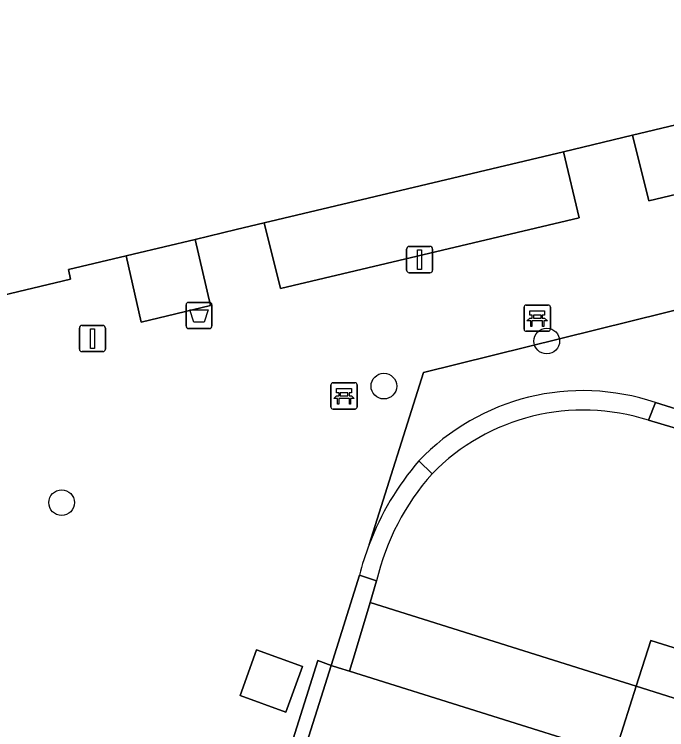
# Model space of a CAD drawing. Extents: x 160675 to 161153, y 383241 to 383714.
# Drawn here: x 161053 to 161077.86, y 383468.36 to 383495.63 of the extents above; entities that cross this region are included whole.
import ezdxf

# ---------------------------------------------------------------- set-up
doc = ezdxf.new("R2010")
doc.units = 0
for name, color, linetype in [('IMGEO_Afvalbak', 7, 'Continuous'), ('IMGEO_Bank', 7, 'Continuous'), ('IMGEO_Boom', 7, 'Continuous'), ('IMGEO_Fietspad_gesloten', 7, 'Continuous'), ('IMGEO_Grasland_overig', 7, 'Continuous'), ('IMGEO_Groenvoorziening', 7, 'Continuous'), ('IMGEO_Haag', 7, 'Continuous'), ('IMGEO_Lichtmast', 7, 'Continuous'), ('IMGEO_Pand', 7, 'Continuous'), ('IMGEO_Rijbaan_lokaal_open', 7, 'Continuous'), ('IMGEO_Terreindeel_gesloten', 7, 'Continuous'), ('IMGEO_Terreindeel_open', 7, 'Continuous'), ('IMGEO_Voetpad_open', 7, 'Continuous')]:
    doc.layers.add(name, color=color, linetype=linetype)

msp = doc.modelspace()

# ---------------------------------------------------------------- linework, layer by layer
at = {"layer": 'IMGEO_Afvalbak'}
for p, q in [((161059.543, 383483.752), (161059.543, 383484.552)), ((161059.543, 383484.552), (161059.543, 383483.752)), ((161059.643, 383484.652), (161060.433, 383484.652)), ((161060.433, 383484.652), (161059.643, 383484.652)), ((161060.533, 383484.552), (161060.533, 383483.752)), ((161060.533, 383483.752), (161060.533, 383484.552)), ((161060.433, 383483.652), (161059.643, 383483.652)), ((161059.643, 383483.652), (161060.433, 383483.652))]:
    msp.add_line(p, q, dxfattribs=at)
msp.add_lwpolyline([(161059.686, 383484.366), (161060.39, 383484.366), (161060.241, 383483.896), (161059.835, 383483.896), (161059.686, 383484.366)], dxfattribs=at)
for centre, start, end in [((161059.643, 383484.552), 90, 180), ((161059.643, 383484.552), 90, 180), ((161060.433, 383484.552), 0, 90), ((161060.433, 383484.552), 360, 90), ((161059.643, 383483.752), 180, 270), ((161059.643, 383483.752), 180, 270), ((161060.433, 383483.752), 270, 0), ((161060.433, 383483.752), 270, 0)]:
    msp.add_arc(centre, 0.1, start, end, dxfattribs=at)
at = {"layer": 'IMGEO_Bank'}
for p, q in [((161072.427, 383483.625), (161072.427, 383484.466)), ((161072.427, 383484.466), (161072.427, 383483.625)), ((161072.502, 383484.55), (161073.343, 383484.55)), ((161073.343, 383484.55), (161072.502, 383484.55)), ((161073.427, 383484.475), (161073.427, 383483.634)), ((161073.427, 383483.634), (161073.427, 383484.475)), ((161073.124, 383483.948), (161072.731, 383483.948)), ((161072.736, 383484.056), (161072.736, 383484.162)), ((161072.78, 383484.162), (161072.78, 383484.056)), ((161073.068, 383484.168), (161072.786, 383484.168)), ((161072.786, 383484.05), (161073.068, 383484.05)), ((161073.074, 383484.056), (161073.074, 383484.162)), ((161073.118, 383484.162), (161073.118, 383484.056)), ((161073.352, 383483.55), (161072.511, 383483.55)), ((161072.511, 383483.55), (161073.352, 383483.55)), ((161065.065, 383480.661), (161065.065, 383481.502)), ((161065.065, 383481.502), (161065.065, 383480.661)), ((161065.14, 383481.586), (161065.981, 383481.586)), ((161065.981, 383481.586), (161065.14, 383481.586)), ((161066.065, 383481.511), (161066.065, 383480.67)), ((161066.065, 383480.67), (161066.065, 383481.511)), ((161065.374, 383481.092), (161065.374, 383481.198)), ((161065.418, 383481.198), (161065.418, 383481.092)), ((161065.706, 383481.204), (161065.424, 383481.204)), ((161065.712, 383481.092), (161065.712, 383481.198)), ((161065.756, 383481.198), (161065.756, 383481.092)), ((161065.762, 383480.984), (161065.369, 383480.984)), ((161065.424, 383481.086), (161065.706, 383481.086)), ((161065.99, 383480.586), (161065.149, 383480.586)), ((161065.149, 383480.586), (161065.99, 383480.586))]:
    msp.add_line(p, q, dxfattribs=at)
for points in [[(161072.73, 383484.168), (161072.644, 383484.168), (161072.644, 383484.329), (161073.207, 383484.329), (161073.207, 383484.168), (161073.124, 383484.168)], [(161072.674, 383483.948), (161072.532, 383483.948), (161072.644, 383484.05), (161072.73, 383484.05)], [(161072.724, 383483.941), (161072.724, 383483.734), (161072.681, 383483.734), (161072.681, 383483.941)], [(161073.124, 383484.05), (161073.207, 383484.05), (161073.319, 383483.948), (161073.18, 383483.948)], [(161073.174, 383483.941), (161073.174, 383483.734), (161073.13, 383483.734), (161073.13, 383483.941)], [(161065.368, 383481.204), (161065.282, 383481.204), (161065.282, 383481.365), (161065.845, 383481.365), (161065.845, 383481.204), (161065.762, 383481.204)], [(161065.312, 383480.984), (161065.17, 383480.984), (161065.282, 383481.086), (161065.368, 383481.086)], [(161065.362, 383480.977), (161065.362, 383480.77), (161065.319, 383480.77), (161065.319, 383480.977)], [(161065.762, 383481.086), (161065.845, 383481.086), (161065.957, 383480.984), (161065.818, 383480.984)], [(161065.812, 383480.977), (161065.812, 383480.77), (161065.768, 383480.77), (161065.768, 383480.977)]]:
    msp.add_lwpolyline(points, dxfattribs=at)
for centre, radius, start, end in [((161072.505, 383484.472), 0.0779, 92.4484, 184.2845), ((161072.505, 383484.472), 0.0779, 92.4484, 184.2845), ((161073.349, 383484.472), 0.0779, 2.4484, 94.2845), ((161073.349, 383484.472), 0.0779, 2.4484, 94.2845), ((161072.674, 383483.941), 0.00671, 2.8957, 87.1043), ((161072.731, 383483.941), 0.00671, 92.8957, 177.1043), ((161072.729, 383484.161), 0.00671, 2.8957, 87.1043), ((161072.729, 383484.057), 0.00671, 272.8957, 357.1043), ((161072.786, 383484.161), 0.00671, 92.8957, 177.1043), ((161072.786, 383484.057), 0.00671, 182.8957, 267.1043), ((161073.068, 383484.161), 0.00671, 2.8957, 87.1043), ((161073.068, 383484.057), 0.00671, 272.8957, 357.1043), ((161073.125, 383484.161), 0.00671, 92.8957, 177.1043), ((161073.125, 383484.057), 0.00671, 182.8957, 267.1043), ((161073.123, 383483.941), 0.00671, 2.8957, 87.1043), ((161073.18, 383483.941), 0.00671, 92.8957, 177.1043), ((161072.505, 383483.628), 0.0779, 182.4484, 274.2845), ((161072.505, 383483.628), 0.0779, 182.4484, 274.2845), ((161073.349, 383483.628), 0.0779, 272.4484, 4.2845), ((161073.349, 383483.628), 0.0779, 272.4484, 4.2845), ((161065.143, 383481.508), 0.0779, 92.4484, 184.2845), ((161065.143, 383481.508), 0.0779, 92.4484, 184.2845), ((161065.987, 383481.508), 0.0779, 2.4484, 94.2845), ((161065.987, 383481.508), 0.0779, 2.4484, 94.2845), ((161065.367, 383481.197), 0.00671, 2.8957, 87.1043), ((161065.424, 383481.197), 0.00671, 92.8957, 177.1043), ((161065.706, 383481.197), 0.00671, 2.8957, 87.1043), ((161065.763, 383481.197), 0.00671, 92.8957, 177.1043), ((161065.312, 383480.977), 0.00671, 2.8957, 87.1043), ((161065.369, 383480.977), 0.00671, 92.8957, 177.1043), ((161065.367, 383481.093), 0.00671, 272.8957, 357.1043), ((161065.424, 383481.093), 0.00671, 182.8957, 267.1043), ((161065.706, 383481.093), 0.00671, 272.8957, 357.1043), ((161065.763, 383481.093), 0.00671, 182.8957, 267.1043), ((161065.761, 383480.977), 0.00671, 2.8957, 87.1043), ((161065.818, 383480.977), 0.00671, 92.8957, 177.1043), ((161065.143, 383480.664), 0.0779, 182.4484, 274.2845), ((161065.143, 383480.664), 0.0779, 182.4484, 274.2845), ((161065.987, 383480.664), 0.0779, 272.4484, 4.2845), ((161065.987, 383480.664), 0.0779, 272.4484, 4.2845)]:
    msp.add_arc(centre, radius, start, end, dxfattribs=at)
at = {"layer": 'IMGEO_Boom'}
for centre in [(161073.292, 383483.178), (161067.083, 383481.458), (161054.802, 383477.017)]:
    msp.add_circle(centre, 0.489, dxfattribs=at)
at = {"layer": 'IMGEO_Fietspad_gesloten'}
msp.add_lwpolyline([(161117.721, 383459.056), (161117.222, 383459.213), (161077.255, 383471.761), (161076.702, 383470.014), (161089.617, 383465.938), (161116.681, 383457.491), (161117.138, 383457.349)], dxfattribs=at)
msp.add_lwpolyline([(161089.617, 383465.938), (161076.702, 383470.014), (161075.979, 383467.73), (161075.812, 383467.442), (161085.936, 383464.272), (161086.624, 383466.255), (161089.451, 383465.38)], close=True, dxfattribs=at)
at = {"layer": 'IMGEO_Grasland_overig'}
for points in [[(161065.997, 383471.348), (161066.557, 383473.216), (161066.803, 383474.038), (161066.152, 383474.253), (161065.07, 383470.806), (161065.355, 383470.717), (161065.769, 383470.587)], [(161065.07, 383470.806), (161064.564, 383470.995), (161055.274, 383441.468), (161055.753, 383441.293)]]:
    msp.add_lwpolyline(points, close=True, dxfattribs=at)
at = {"layer": 'IMGEO_Groenvoorziening'}
for points in [[(161077.164, 383480.155), (161077.436, 383480.83)], [(161068.413, 383478.605), (161068.919, 383478.118)]]:
    msp.add_lwpolyline(points, dxfattribs=at)
for centre, radius, start, end in [((161074.665, 383472.659), 8.628, 71.268, 136.4367), ((161074.684, 383472.489), 8.057, 72.0711, 135.684)]:
    msp.add_arc(centre, radius, start, end, dxfattribs=at)
at = {"layer": 'IMGEO_Haag'}
for points in [[(161077.164, 383480.155), (161077.436, 383480.83)], [(161068.413, 383478.605), (161068.919, 383478.118)]]:
    msp.add_lwpolyline(points, dxfattribs=at)
for centre, radius, start, end in [((161074.665, 383472.659), 8.628, 71.268, 136.4367), ((161074.684, 383472.489), 8.057, 72.0711, 135.684)]:
    msp.add_arc(centre, radius, start, end, dxfattribs=at)
at = {"layer": 'IMGEO_Lichtmast'}
for p, q in [((161067.949, 383485.884), (161067.949, 383486.684)), ((161067.949, 383486.684), (161067.949, 383485.884)), ((161068.049, 383486.784), (161068.839, 383486.784)), ((161068.839, 383486.784), (161068.049, 383486.784)), ((161068.939, 383486.684), (161068.939, 383485.884)), ((161068.939, 383485.884), (161068.939, 383486.684)), ((161068.839, 383485.784), (161068.049, 383485.784)), ((161068.049, 383485.784), (161068.839, 383485.784)), ((161055.48, 383482.873), (161055.48, 383483.673)), ((161055.48, 383483.673), (161055.48, 383482.873)), ((161055.58, 383483.773), (161056.37, 383483.773)), ((161056.37, 383483.773), (161055.58, 383483.773)), ((161056.47, 383483.673), (161056.47, 383482.873)), ((161056.47, 383482.873), (161056.47, 383483.673)), ((161056.37, 383482.773), (161055.58, 383482.773)), ((161055.58, 383482.773), (161056.37, 383482.773))]:
    msp.add_line(p, q, dxfattribs=at)
for points in [[(161068.369, 383486.659), (161068.519, 383486.659), (161068.519, 383485.909), (161068.369, 383485.909), (161068.369, 383486.659)], [(161055.9, 383483.648), (161056.05, 383483.648), (161056.05, 383482.898), (161055.9, 383482.898), (161055.9, 383483.648)]]:
    msp.add_lwpolyline(points, dxfattribs=at)
for centre, start, end in [((161068.049, 383486.684), 90, 180), ((161068.049, 383486.684), 90, 180), ((161068.839, 383486.684), 0, 90), ((161068.839, 383486.684), 360, 90), ((161068.049, 383485.884), 180, 270), ((161068.049, 383485.884), 180, 270), ((161068.839, 383485.884), 270, 0), ((161068.839, 383485.884), 270, 0), ((161055.58, 383483.673), 90, 180), ((161055.58, 383483.673), 90, 180), ((161056.37, 383483.673), 0, 90), ((161056.37, 383483.673), 360, 90), ((161055.58, 383482.873), 180, 270), ((161055.58, 383482.873), 180, 270), ((161056.37, 383482.873), 270, 0), ((161056.37, 383482.873), 270, 0)]:
    msp.add_arc(centre, 0.1, start, end, dxfattribs=at)
at = {"layer": 'IMGEO_Pand'}
msp.add_lwpolyline([(161038.329, 383481.523), (161055.147, 383485.532), (161055.059, 383485.905), (161057.259, 383486.428), (161057.526, 383486.491), (161059.89, 383487.054), (161061.46, 383487.428), (161062.522, 383487.681), (161073.926, 383490.397), (161076.558, 383491.024), (161085.671, 383493.194), (161085.754, 383492.85), (161089.271, 383493.693), (161089.186, 383494.048), (161089.701, 383494.171), (161092.262, 383494.784), (161093.225, 383495.015), (161095.809, 383495.634)], dxfattribs=at)
msp.add_lwpolyline([(161087.625, 383458.471), (161089.265, 383463.665), (161088.969, 383463.756), (161088.845, 383463.361), (161085.936, 383464.272), (161075.812, 383467.442), (161065.769, 383470.587), (161065.355, 383470.717), (161065.07, 383470.806), (161055.753, 383441.293), (161054.395, 383436.989), (161054.702, 383436.892), (161075.255, 383430.401), (161076.159, 383433.252), (161079.064, 383432.389), (161079.256, 383432.332), (161079.365, 383432.3)], close=True, dxfattribs=at)
at = {"layer": 'IMGEO_Rijbaan_lokaal_open'}
for points in [[(161120.382, 383460.363), (161122.498, 383467.015), (161097.981, 383474.366), (161097.996, 383474.414), (161093.161, 383475.961), (161092.976, 383475.361), (161090.671, 383476.078), (161087.381, 383477.149), (161078.576, 383479.739), (161077.164, 383480.155)], [(161066.803, 383474.038), (161066.557, 383473.216), (161076.702, 383470.014), (161077.255, 383471.761), (161117.222, 383459.213), (161117.721, 383459.056)]]:
    msp.add_lwpolyline(points, dxfattribs=at)
msp.add_lwpolyline([(161075.812, 383467.442), (161075.979, 383467.73), (161076.702, 383470.014), (161066.557, 383473.216), (161065.997, 383471.348), (161065.769, 383470.587)], close=True, dxfattribs=at)
for centre, radius, start, end in [((161074.684, 383472.489), 8.057, 72.0711, 135.684), ((161075.988, 383471.863), 9.439, 138.4965, 166.6785)]:
    msp.add_arc(centre, radius, start, end, dxfattribs=at)
at = {"layer": 'IMGEO_Terreindeel_gesloten'}
msp.add_lwpolyline([(161078.576, 383479.739), (161078.824, 383480.398), (161077.436, 383480.83), (161077.164, 383480.155)], close=True, dxfattribs=at)
for points in [[(161068.919, 383478.118), (161068.413, 383478.605)], [(161066.152, 383474.253), (161066.803, 383474.038)]]:
    msp.add_lwpolyline(points, dxfattribs=at)
for centre, radius, start, end in [((161076.581, 383471.601), 10.76, 139.3869, 159.2212), ((161075.988, 383471.863), 9.439, 138.4965, 166.6785), ((161076.561, 383471.597), 10.743, 159.1644, 165.6856)]:
    msp.add_arc(centre, radius, start, end, dxfattribs=at)
at = {"layer": 'IMGEO_Terreindeel_open'}
msp.add_lwpolyline([(161063.35, 383469.034), (161063.978, 383470.774), (161062.229, 383471.405), (161061.601, 383469.665)], close=True, dxfattribs=at)
at = {"layer": 'IMGEO_Voetpad_open'}
for points in [[(161095.809, 383495.634), (161093.225, 383495.015), (161093.818, 383492.472), (161092.88, 383492.252), (161092.262, 383494.784), (161089.701, 383494.171), (161090.268, 383491.633), (161077.176, 383488.517), (161076.558, 383491.024), (161073.926, 383490.397), (161074.528, 383487.881), (161063.148, 383485.183), (161062.522, 383487.681), (161061.46, 383487.428), (161059.89, 383487.054), (161060.48, 383484.53), (161057.838, 383483.895), (161057.259, 383486.428), (161055.059, 383485.905), (161055.147, 383485.532), (161038.329, 383481.523)], [(161077.436, 383480.83), (161078.824, 383480.398), (161087.479, 383477.83), (161090.874, 383476.731), (161091.262, 383477.972), (161087.989, 383478.97), (161088.671, 383481.214), (161094.144, 383479.574), (161093.463, 383477.444), (161093.608, 383477.404), (161093.493, 383477.034), (161093.367, 383476.626), (161098.229, 383475.153), (161098.449, 383475.853), (161102.809, 383490.45), (161068.597, 383481.977), (161066.521, 383475.418)], [(161066.521, 383475.418), (161068.597, 383481.977), (161102.809, 383490.45)], [(161061.981, 383388.875), (161072.736, 383422.509), (161075.195, 383430.212), (161075.255, 383430.401), (161054.702, 383436.892), (161054.395, 383436.989), (161055.753, 383441.293), (161055.274, 383441.468), (161064.564, 383470.995), (161065.07, 383470.806), (161066.152, 383474.253)]]:
    msp.add_lwpolyline(points, dxfattribs=at)
for points in [[(161076.558, 383491.024), (161077.176, 383488.517), (161090.268, 383491.633), (161089.701, 383494.171), (161089.186, 383494.048), (161089.271, 383493.693), (161085.754, 383492.85), (161085.671, 383493.194)], [(161062.522, 383487.681), (161063.148, 383485.183), (161074.528, 383487.881), (161073.926, 383490.397)], [(161057.259, 383486.428), (161057.838, 383483.895), (161060.48, 383484.53), (161059.89, 383487.054), (161057.526, 383486.491)], [(161061.601, 383469.665), (161062.229, 383471.405), (161063.978, 383470.774), (161063.35, 383469.034)]]:
    msp.add_lwpolyline(points, close=True, dxfattribs=at)
for centre, radius, start, end in [((161074.665, 383472.659), 8.628, 71.268, 136.4367), ((161076.581, 383471.601), 10.76, 139.3869, 159.2212), ((161076.561, 383471.597), 10.743, 159.1644, 165.6856)]:
    msp.add_arc(centre, radius, start, end, dxfattribs=at)

doc.saveas('drawing.dxf')
